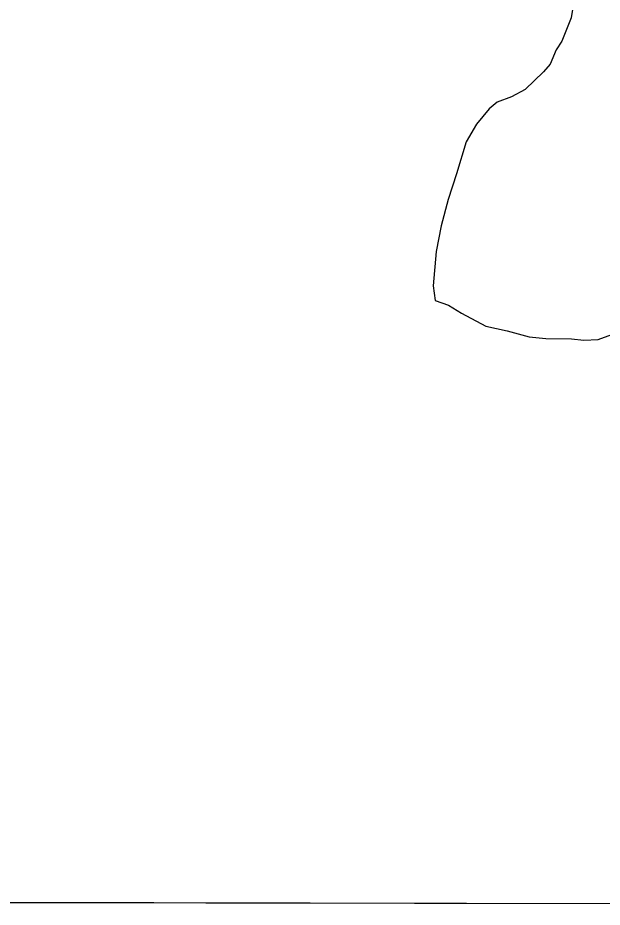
# Model space of a CAD drawing. Extents: x 3192986 to 3230865, y 867483 to 892886.
# Drawn here: x 3226691 to 3227148, y 872862 to 873558 of the extents above; entities that cross this region are included whole.
import ezdxf

# ---------------------------------------------------------------- set-up
doc = ezdxf.new("R2010")
doc.units = 0
for name, color, linetype in [('V-GRID-FRAM', 7, 'Continuous'), ('V-ROAD-CNTR', 7, 'Continuous'), ('V-SITE-VEGE', 7, 'Continuous')]:
    doc.layers.add(name, color=color, linetype=linetype)

msp = doc.modelspace()

# ---------------------------------------------------------------- linework, layer by layer
at = {"layer": 'V-GRID-FRAM'}
msp.add_lwpolyline([(3197228.98, 891108.84), (3228580.58, 891049.56), (3228554.13, 872861.57), (3197186.66, 872920.88)], dxfattribs=at)
at = {"layer": 'V-ROAD-CNTR'}
msp.add_spline([(3224951.99, 873264.97), (3224977.5, 873311.13), (3225010.07, 873358.37), (3225021.93, 873381.62), (3225028.79, 873407.19), (3225031.83, 873448.45), (3225027.82, 873496.39), (3224997.55, 873622.54), (3224978.24, 873749.79), (3224982.86, 873794.49), (3225005.6, 873934.04), (3225049.55, 874077.58), (3225069.66, 874131.16), (3225095.25, 874176.35), (3225122.69, 874208.59), (3225275.03, 874361.94), (3225308.9, 874403.17), (3225346.09, 874437.18), (3225384.17, 874467.76), (3225497.29, 874538.18), (3225537.44, 874551.21), (3225579.84, 874556.84), (3225625.82, 874556.36), (3225691.92, 874535.98), (3225743.89, 874517.59), (3225770.6, 874516.15), (3225906.59, 874516.69), (3225998.31, 874503.15), (3226219.8, 874510.55), (3226241.34, 874516.53), (3226259.81, 874527.94), (3226277.05, 874550.12), (3226289.24, 874579.75), (3226309.56, 874628.98), (3226341.31, 874678.46), (3226355.89, 874696.84), (3226376.21, 874712.86), (3226453.36, 874754.96), (3226528.25, 874807.73), (3226565.85, 874833.53), (3226645.65, 874882.43), (3226752.69, 874977.44), (3226814.5, 875079.14), (3226844.49, 875174.36), (3226866.53, 875225.49), (3226902.03, 875370.52), (3226923.34, 875425.87), (3226954.66, 875471.81), (3226990.6, 875504.04), (3227038.6, 875523.1), (3227074.04, 875524.54), (3227117.72, 875526.74), (3227254.98, 875510.99), (3227296.82, 875520.29), (3227417.3, 875564.02), (3227493.71, 875605.2), (3227529.6, 875636.68), (3227566.04, 875664.14), (3227647.02, 875692.32), (3227773.84, 875716.16), (3227904.08, 875727.69), (3228036.8, 875728.62), (3228120.81, 875742.17), (3228203.51, 875762.73), (3228283.19, 875795.95), (3228320.94, 875824), (3228354.66, 875862.98), (3228417.13, 875960.21), (3228450.43, 876000.8), (3228486.69, 876029.93), (3228556.62, 876061.86)], degree=3, dxfattribs=at)
at = {"layer": 'V-SITE-VEGE'}
for p, q in [((3227126.44, 873576.7), (3227123.44, 873557.57)), ((3227123.44, 873557.57), (3227116.11, 873539.4)), ((3227116.11, 873539.4), (3227111.61, 873532.51)), ((3227111.61, 873532.51), (3227107.03, 873521.26)), ((3227107.03, 873521.26), (3227101.67, 873515.26)), ((3227101.67, 873515.26), (3227087.45, 873501.59)), ((3227087.45, 873501.59), (3227076.87, 873495.7)), ((3227076.87, 873495.7), (3227065.45, 873491.56)), ((3227059.24, 873486.45), (3227049.41, 873474.44)), ((3227065.45, 873491.56), (3227059.24, 873486.45)), ((3227049.41, 873474.44), (3227041.28, 873460.64)), ((3227041.28, 873460.64), (3227033.81, 873435.5)), ((3227033.81, 873435.5), (3227027.31, 873415.57)), ((3227027.31, 873415.57), (3227021.66, 873394.75)), ((3227021.66, 873394.75), (3227017.78, 873374.76)), ((3227017.78, 873374.76), (3227015.5, 873347.77)), ((3227015.5, 873347.77), (3227017.02, 873336.4)), ((3227017.02, 873336.4), (3227027.41, 873332.71)), ((3227027.41, 873332.71), (3227037.75, 873326.4)), ((3227037.75, 873326.4), (3227056.74, 873316.43)), ((3227056.74, 873316.43), (3227073.24, 873312.61)), ((3227073.24, 873312.61), (3227090.59, 873307.91)), ((3227144.62, 873305.97), (3227163.07, 873312.58)), ((3227090.59, 873307.91), (3227103.65, 873306.78)), ((3227103.65, 873306.78), (3227123.7, 873306.38)), ((3227123.7, 873306.38), (3227133.27, 873305.32)), ((3227133.27, 873305.32), (3227144.62, 873305.97)), ((3228554.13, 872861.57), (3225344.06, 872867.64))]:
    msp.add_line(p, q, dxfattribs=at)

doc.saveas('drawing.dxf')
